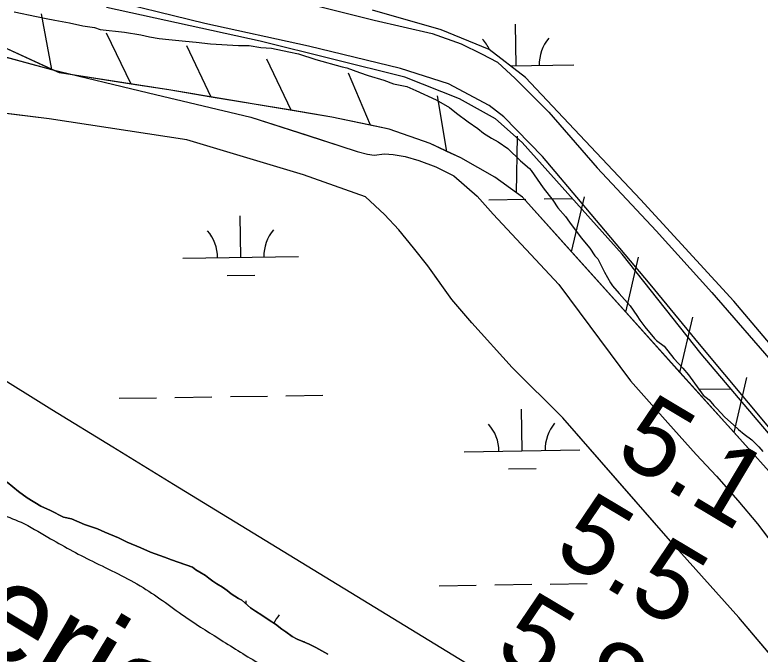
# Model space of a CAD drawing. Extents: x 3823584 to 3861785, y 301729 to 327625.
# Drawn here: x 3842612 to 3843256, y 324592 to 325144 of the extents above; entities that cross this region are included whole.
import ezdxf

# ---------------------------------------------------------------- set-up
doc = ezdxf.new("R2010")
doc.units = 0
for name, color, linetype in [('V-LEVE-TOET', 7, 'Continuous'), ('V-RIVR-EDGE', 7, 'Continuous'), ('V-RIVR-IDEN', 7, 'Continuous'), ('V-RIVR-RANG', 7, 'Continuous'), ('V-RRAP-FSHR', 7, 'Continuous'), ('V-SITE-VEGE', 7, 'Continuous'), ('V-TOPO-MINR', 7, 'Continuous'), ('V-TOPO-SHOR', 7, 'Continuous'), ('V-WETL-SWMP', 7, 'Continuous')]:
    doc.layers.add(name, color=color, linetype=linetype)

msp = doc.modelspace()

# ---------------------------------------------------------------- linework, layer by layer
at = {"layer": 'V-LEVE-TOET'}
for points in [[(3842565.52, 325230.5), (3842634.81, 325209.14), (3842709.56, 325188.68), (3842803.88, 325169.27), (3842922.42, 325139.3), (3842972.6, 325127.79), (3842997.5, 325118.84), (3843015.02, 325110.29), (3843029.04, 325103.07), (3843044.25, 325088.78), (3843073.38, 325059.9), (3843115.1, 325011.64), (3843166.04, 324957.17), (3843214.11, 324904.02), (3843269.11, 324840.54), (3843353.8, 324741.43), (3843449.1, 324622)], [(3843416.84, 324603.83), (3843373.88, 324655.63), (3843336.61, 324700.96), (3843267.73, 324782.56), (3843203.6, 324859.3), (3843160.96, 324911.1), (3843105.35, 324977.17), (3843067.75, 325021.54), (3843034.32, 325055.79), (3843021.62, 325065.56), (3842986.59, 325084.25), (3842945.08, 325097.58), (3842865.51, 325116.81), (3842776, 325136.49), (3842681.73, 325159.76), (3842578.21, 325186.66)]]:
    msp.add_lwpolyline(points, dxfattribs=at)
at = {"layer": 'V-RIVR-EDGE'}
msp.add_spline([(3841667.07, 325337.41), (3841677, 325339.12), (3841683.78, 325337.9), (3841698.09, 325326.31), (3841699.65, 325312.36), (3841706.78, 325294.81), (3841726.66, 325274.83), (3841750.92, 325252.45), (3841797.88, 325224.84), (3841841.25, 325198.03), (3841868.31, 325183.22), (3841890.18, 325162.84), (3841908.48, 325150.04), (3841939.14, 325136.01), (3841968.18, 325114.82), (3841995.24, 325101.6), (3842020.31, 325082.41), (3842033.42, 325068.83), (3842048.53, 325053.25), (3842058.87, 325045.65), (3842063.63, 325037.67), (3842067.59, 325025.7), (3842073.15, 325017.72), (3842079.52, 325015.31), (3842083.9, 325015.3), (3842092.29, 325020.46), (3842099.46, 325020.84), (3842109.82, 325020.41), (3842125.35, 325013.6), (3842141.66, 325003.6), (3842160.36, 324991.2), (3842196.56, 324961.22), (3842210.08, 324952.02), (3842239.14, 324936.4), (3842289.68, 324905.19), (3842316.73, 324886.39), (3842326.66, 324874.81), (3842325.41, 324852.1), (3842324.98, 324838.55), (3842328.15, 324832.56), (3842334.53, 324832.55), (3842350.89, 324841.67), (3842360.87, 324848.42), (3842367.25, 324849.21), (3842371.64, 324849.59), (3842391.53, 324837.99), (3842413.81, 324820.79), (3842437.68, 324805.99), (3842469.1, 324778.41), (3842484.2, 324762.04), (3842501.32, 324752.03), (3842519.64, 324748.4), (3842540.75, 324741.17), (3842563.43, 324727.57), (3842597.27, 324713.13), (3842617.18, 324705.51), (3842640.26, 324692.7), (3842678.87, 324671.88), (3842722.65, 324649.06), (3842760.84, 324622.66), (3842791.88, 324602.66), (3842826.1, 324581.85), (3842851.57, 324567.84), (3842890.17, 324541.84), (3842957.04, 324509.79), (3843001.21, 324482.18), (3843039.81, 324457.77), (3843088.37, 324435.74), (3843144.1, 324406.5), (3843181.9, 324383.3), (3843224.87, 324354.5), (3843249.14, 324338.1), (3843258.67, 324323.33), (3843263.84, 324318.93), (3843285.74, 324312.9), (3843313.63, 324307.25), (3843340.31, 324298.81), (3843388.07, 324274.78), (3843421.88, 324247.2), (3843434.99, 324231.63), (3843434.98, 324227.64), (3843420.57, 324200.18), (3843414.96, 324188.23), (3843414.14, 324181.06), (3843418.51, 324171.89), (3843433.22, 324159.49), (3843439.17, 324146.33), (3843443.53, 324137.15), (3843462.23, 324125.15), (3843469.8, 324123.54), (3843481.75, 324120.32), (3843486.54, 324125.89), (3843509.34, 324160.1), (3843514.14, 324164.87), (3843515.33, 324164.87), (3843522.5, 324164.46), (3843561.11, 324144.83), (3843616.44, 324115.6), (3843639.93, 324105.98), (3843654.66, 324101.56), (3843670.98, 324093.15), (3843682.11, 324079.17), (3843692.06, 324074.37), (3843700.83, 324074.34), (3843710, 324077.91), (3843719.96, 324074.3), (3843747.82, 324059.88), (3843763.73, 324046.69), (3843767.29, 324037.51), (3843767.27, 324030.34), (3843765.65, 324020.38), (3843766.42, 324006.83), (3843769.58, 323997.26), (3843779.13, 323990.06), (3843800.24, 323984.43), (3843818.97, 323984.38), (3843833.71, 323983.55), (3843844.06, 323979.14), (3843860.36, 323963.16), (3843872.3, 323955.55), (3843881.06, 323953.54), (3843888.22, 323947.54), (3843885.81, 323940.78), (3843881.01, 323933.22), (3843881, 323928.03), (3843887.36, 323923.24), (3843899.32, 323923.21), (3843905.72, 323933.55), (3843910.91, 323935.53), (3843921.66, 323933.51), (3843932.81, 323927.51), (3843946.33, 323917.91), (3843955.1, 323915.5), (3843977, 323908.27), (3844009.26, 323900.62), (3844033.94, 323887.8), (3844045.47, 323877.81), (3844055.42, 323871.41), (3844070.55, 323868.18), (3844080.92, 323867.76), (3844090.07, 323861.76), (3844093.64, 323856.17), (3844093.62, 323849.79), (3844085.63, 323838.66), (3844082.42, 323831.89), (3844082.81, 323828.7), (3844087.59, 323827.49), (3844096.76, 323827.87), (3844104.34, 323831.83), (3844105.95, 323837.01), (3844105.17, 323845.78), (3844107.97, 323847.77), (3844115.93, 323842.96), (3844123.91, 323846.93), (3844138.7, 323866.42), (3844150.29, 323877.55), (3844165.86, 323889.87), (3844185.8, 323897.79), (3844193.39, 323902.55), (3844197.39, 323908.12), (3844197.81, 323915.69), (3844200.64, 323932.03), (3844201.87, 323949.56), (3844203.49, 323960.32), (3844212.71, 323979.42), (3844219.1, 323984.99), (3844228.68, 323989.74), (3844237.04, 323989.72), (3844253.36, 323979.72), (3844262.91, 323972.52), (3844273.25, 323966.12), (3844287.19, 323962.5), (3844299.93, 323956.49), (3844316.24, 323944.89), (3844325.78, 323933.71), (3844334.92, 323923.72), (3844345.66, 323915.33), (3844350.41, 323900.17), (3844349.98, 323889.41), (3844344.78, 323881.06), (3844335.21, 323878.29), (3844331.21, 323873.12), (3844331.21, 323871.92), (3844330.79, 323863.95), (3844339.13, 323852.38), (3844338.71, 323844.41), (3844336.7, 323836.04), (3844328.7, 323824.5), (3844323.11, 323819.74), (3844315.13, 323818.16), (3844303.58, 323818.59), (3844297.6, 323817.81), (3844297.19, 323816.21), (3844303.16, 323811.42), (3844310.31, 323801.04), (3844311.5, 323799.44), (3844316.29, 323802.22), (3844322.27, 323805.39), (3844326.65, 323801.39), (3844318.23, 323782.68), (3844313.01, 323765.96), (3844312.99, 323758.39), (3844314.97, 323752.8), (3844320.14, 323746.81), (3844323.72, 323746.4), (3844325.72, 323749.59), (3844325.34, 323757.96), (3844327.74, 323758.35), (3844341.68, 323757.52), (3844362, 323752.69), (3844387.48, 323742.66), (3844418.93, 323729.03), (3844453.95, 323709.02)], degree=3, dxfattribs=at)
at = {"layer": 'V-RRAP-FSHR'}
for p, q in [((3842643.78, 325096.79), (3842634.91, 325144.81)), ((3842712.37, 325084.1), (3842690.87, 325127.95)), ((3842781.47, 325072.92), (3842760.42, 325116.99)), ((3842850.52, 325061.41), (3842829.47, 325105.47)), ((3842919.3, 325048.52), (3842900.07, 325093.4)), ((3842985.29, 325025.84), (3842977.01, 325073.96)), ((3843045.3, 324990.13), (3843046.1, 325038.95)), ((3843093.04, 324939.12), (3843104.05, 324986.7)), ((3843139.86, 324887.09), (3843150.87, 324934.66)), ((3843186.68, 324835.05), (3843197.69, 324882.62)), ((3843233.5, 324783.01), (3843244.5, 324830.59))]:
    msp.add_line(p, q, dxfattribs=at)
for points in [[(3843453.97, 324521.7), (3843323.01, 324683.52), (3843050.63, 324986.26), (3843026.51, 325003.76), (3842997.17, 325020.24), (3842970.83, 325032.65), (3842935.45, 325045.14), (3842885.63, 325055.55), (3842744.78, 325079.04), (3842650.36, 325093.79), (3842597.95, 325117.72), (3842553.3, 325143.74), (3842514.84, 325173.1), (3842481.85, 325203.22), (3842393.72, 325295.78), (3842157.67, 325558.9)], [(3842643.78, 325096.79), (3842597.95, 325117.72), (3842581, 325127.6)], [(3842712.37, 325084.1), (3842650.36, 325093.79), (3842643.78, 325096.79)], [(3842781.47, 325072.92), (3842744.78, 325079.04), (3842712.37, 325084.1)], [(3842850.52, 325061.41), (3842781.47, 325072.92)], [(3842919.3, 325048.52), (3842885.63, 325055.55), (3842850.51, 325061.41)], [(3843045.3, 324990.13), (3843026.51, 325003.76), (3842997.17, 325020.24), (3842985.29, 325025.84), (3842970.83, 325032.65), (3842935.45, 325045.14), (3842919.3, 325048.52)], [(3843093.04, 324939.12), (3843050.63, 324986.26), (3843045.3, 324990.13)], [(3843186.68, 324835.05), (3843139.86, 324887.09), (3843093.04, 324939.12)], [(3843233.5, 324783.01), (3843186.68, 324835.05)], [(3843245.64, 324769.52), (3843233.5, 324783.01)]]:
    msp.add_lwpolyline(points, dxfattribs=at)
at = {"layer": 'V-SITE-VEGE'}
for p, q in [((3842611.25, 325146.48), (3842630.48, 325142.47)), ((3842630.48, 325142.47), (3842638.85, 325140.88)), ((3842638.85, 325140.88), (3842646.37, 325139.28)), ((3842646.37, 325139.28), (3842658.91, 325136.89)), ((3842658.91, 325136.89), (3842670.62, 325134.49)), ((3842670.62, 325134.49), (3842680.65, 325132.91)), ((3842680.65, 325132.91), (3842685.67, 325131.29)), ((3842685.67, 325131.29), (3842706.56, 325128.97)), ((3842706.56, 325128.97), (3842720.77, 325126.59)), ((3842720.77, 325126.59), (3842728.29, 325124.99)), ((3842728.29, 325124.99), (3842736.65, 325123.39)), ((3842736.65, 325123.39), (3842745.01, 325122.64)), ((3842745.01, 325122.64), (3842759.21, 325121.09)), ((3842759.21, 325121.09), (3842768.4, 325120.34)), ((3842768.4, 325120.34), (3842780.93, 325118.78)), ((3842780.93, 325118.78), (3842805.15, 325117.33)), ((3842805.15, 325117.33), (3842814.33, 325117.41)), ((3842814.33, 325117.41), (3842824.36, 325115.83)), ((3842824.36, 325115.83), (3842833.54, 325115.08)), ((3842833.54, 325115.08), (3842848.6, 325111.88)), ((3842848.6, 325111.88), (3842856.96, 325110.28)), ((3842856.96, 325110.28), (3842872.02, 325105.41)), ((3842872.02, 325105.41), (3842894.62, 325098.94)), ((3842894.62, 325098.94), (3842898.8, 325098.14)), ((3842898.8, 325098.14), (3842909.69, 325094.06)), ((3842909.69, 325094.06), (3842917.22, 325091.63)), ((3842917.22, 325091.63), (3842930.61, 325087.57)), ((3842930.61, 325087.57), (3842938.98, 325084.31)), ((3842938.98, 325084.31), (3842950.69, 325081.91)), ((3842950.69, 325081.91), (3842958.23, 325078.64)), ((3842958.23, 325078.64), (3842975.83, 325070.45)), ((3842975.83, 325070.45), (3842987.58, 325063.88)), ((3842987.58, 325063.88), (3842993.46, 325058.92)), ((3842993.46, 325058.92), (3843003.54, 325051.5)), ((3843003.54, 325051.5), (3843011.94, 325045.73)), ((3843011.94, 325045.73), (3843016.99, 325041.61)), ((3843016.99, 325041.61), (3843023.7, 325037.49)), ((3843023.7, 325037.49), (3843029.57, 325034.21)), ((3843029.57, 325034.21), (3843037.97, 325028.44)), ((3843037.97, 325028.44), (3843048.92, 325017.69)), ((3843048.92, 325017.69), (3843056.49, 325011.08)), ((3843056.49, 325011.08), (3843058.17, 325009.42)), ((3843058.17, 325009.42), (3843068.32, 324994.49)), ((3843068.32, 324994.49), (3843076.77, 324983.72)), ((3843076.77, 324983.72), (3843081, 324977.08)), ((3843081, 324977.08), (3843087.74, 324969.63)), ((3843087.74, 324969.63), (3843091.12, 324964.65)), ((3843091.12, 324964.65), (3843101.26, 324951.39)), ((3843101.26, 324951.39), (3843108.85, 324942.27)), ((3843108.85, 324942.27), (3843113.08, 324935.63)), ((3843113.08, 324935.63), (3843115.61, 324933.15)), ((3843115.61, 324933.15), (3843121.56, 324921.52)), ((3843121.56, 324921.52), (3843126.65, 324912.39)), ((3843126.65, 324912.39), (3843128.34, 324909.9)), ((3843128.34, 324909.9), (3843134.24, 324903.27)), ((3843134.24, 324903.27), (3843143.52, 324892.51)), ((3843143.52, 324892.51), (3843149.44, 324884.21)), ((3843149.44, 324884.21), (3843151.98, 324880.06)), ((3843151.98, 324880.06), (3843156.2, 324874.26)), ((3843156.2, 324874.26), (3843164.64, 324864.32)), ((3843164.64, 324864.32), (3843166.32, 324862.66)), ((3843166.32, 324862.66), (3843173.04, 324857.72)), ((3843173.04, 324857.72), (3843181.48, 324846.94)), ((3843181.48, 324846.94), (3843189.07, 324838.67)), ((3843189.07, 324838.67), (3843194.13, 324832.86)), ((3843194.13, 324832.86), (3843206.81, 324815.45)), ((3843206.81, 324815.45), (3843211.85, 324811.32)), ((3843211.85, 324811.32), (3843216.07, 324806.35)), ((3843216.07, 324806.35), (3843218.59, 324803.87)), ((3843218.59, 324803.87), (3843225.34, 324796.42)), ((3843225.34, 324796.42), (3843232.91, 324789.81)), ((3843232.91, 324789.81), (3843237.12, 324785.67)), ((3843237.12, 324785.67), (3843242.16, 324781.55)), ((3843242.16, 324781.55), (3843248.88, 324776.6)), ((3843248.88, 324776.6), (3843254.78, 324770.81)), ((3843254.78, 324770.81), (3843258.16, 324766.67)), ((3842614.89, 324732.24), (3842605.17, 324740.06)), ((3842622.53, 324726.54), (3842614.89, 324732.24)), ((3842634.35, 324719.39), (3842622.53, 324726.54)), ((3842642.72, 324715.78), (3842634.35, 324719.39)), ((3842653.86, 324710.04), (3842642.72, 324715.78)), ((3842660.85, 324708.55), (3842653.86, 324710.04)), ((3842672, 324703.51), (3842660.85, 324708.55)), ((3842683.17, 324699.87), (3842672, 324703.51)), ((3842689.44, 324697), (3842683.17, 324699.87)), ((3842701.29, 324691.94), (3842689.44, 324697)), ((3842708.96, 324688.35), (3842701.29, 324691.94)), ((3842720.8, 324683.3), (3842708.96, 324688.35)), ((3842729.17, 324679.69), (3842720.8, 324683.3)), ((3842741.03, 324675.35), (3842729.17, 324679.69)), ((3842747.31, 324673.17), (3842741.03, 324675.35)), ((3842752.89, 324671), (3842747.31, 324673.17)), ((3842761.26, 324668.09), (3842752.89, 324671)), ((3842765.45, 324666.64), (3842761.26, 324668.09)), ((3842768.23, 324664.5), (3842765.45, 324666.64)), ((3842771.7, 324662.36), (3842768.23, 324664.5)), ((3842776.57, 324659.5), (3842771.7, 324662.36)), ((3842779.35, 324657.36), (3842776.57, 324659.5)), ((3842782.82, 324654.52), (3842779.35, 324657.36)), ((3842786.3, 324652.37), (3842782.82, 324654.52)), ((3842791.17, 324649.51), (3842786.3, 324652.37)), ((3842795.34, 324646.66), (3842791.17, 324649.51)), ((3842798.81, 324643.81), (3842795.34, 324646.66)), ((3842805.06, 324639.53), (3842798.81, 324643.81)), ((3842807.85, 324638.1), (3842805.06, 324639.53)), ((3842815.47, 324631.7), (3842807.85, 324638.1)), ((3842819.65, 324628.84), (3842815.47, 324631.7)), ((3842825.21, 324625.27), (3842819.65, 324628.84)), ((3842831.46, 324620.99), (3842825.21, 324625.27)), ((3842837.02, 324617.42), (3842831.46, 324620.99)), ((3842842.58, 324613.15), (3842837.02, 324617.42)), ((3842846.06, 324611), (3842842.58, 324613.15)), ((3842851.61, 324606.73), (3842846.06, 324611)), ((3842855.79, 324604.58), (3842851.61, 324606.73)), ((3842860.67, 324602.42), (3842855.79, 324604.58)), ((3842866.25, 324600.25), (3842860.67, 324602.42)), ((3842871.82, 324597.38), (3842866.25, 324600.25)), ((3842882.26, 324591.64), (3842871.82, 324597.38))]:
    msp.add_line(p, q, dxfattribs=at)
at = {"layer": 'V-TOPO-MINR'}
msp.add_lwpolyline([(3843945.67, 324043.65), (3843942.33, 324044.59), (3843939.02, 324045.81), (3843904.45, 324061.02), (3843902.76, 324061.79), (3843899.43, 324063.42), (3843897.79, 324064.28), (3843842.95, 324093.97), (3843813.98, 324109.83), (3843785.1, 324125.87), (3843756.38, 324142.18), (3843727.75, 324158.66), (3843133.73, 324504.31), (3843111.07, 324517.58), (3843088.48, 324530.96), (3843065.97, 324544.48), (3843043.52, 324558.1), (3842749.02, 324738.08), (3842696.42, 324770.34), (3842643.88, 324802.71), (3842591.43, 324835.23)], dxfattribs=at)
at = {"layer": 'V-TOPO-SHOR'}
for points in [[(3842586.28, 325112.24), (3842643.35, 325096.71), (3842727.41, 325076.6), (3842815.69, 325055.64), (3842863.49, 325040.21), (3842892.8, 325030.84), (3842907.59, 325025.89), (3842916.57, 325023.4), (3842922.39, 325022.8), (3842931.15, 325023.75), (3842938.84, 325023.39), (3842949.15, 325021.41), (3842961.04, 325018.08), (3842975.56, 325012.61), (3842991.1, 325004.73), (3843011.3, 324987.25), (3843025.16, 324971.71), (3843081.95, 324910.84), (3843143.77, 324827.65), (3843176.2, 324791.46), (3843200.52, 324764.13), (3843218.32, 324745.35), (3843236.62, 324724.45), (3843253.6, 324704.1), (3843289.35, 324657.01)], [(3843352.53, 324485.21), (3843303.95, 324544.65), (3843237.57, 324623.13), (3843180.55, 324686.91), (3843130.61, 324743.99), (3843085.38, 324795.7), (3843041.63, 324839.18), (3843006.85, 324877.78), (3842989.59, 324897.87), (3842979.43, 324912.04), (3842968.74, 324927.02), (3842956.47, 324942.54), (3842943.67, 324958.07), (3842931.37, 324971.48), (3842914.86, 324986.79), (3842861.27, 325005.73), (3842760.37, 325035.85), (3842641.56, 325054), (3842546.27, 325065.76)]]:
    msp.add_lwpolyline(points, dxfattribs=at)
at = {"layer": 'V-WETL-SWMP'}
for p, q in [((3842823.91, 325121.09), (3842691.03, 325150.2)), ((3842980.38, 325130.85), (3842921.03, 325147.9)), ((3843045.01, 325099.9), (3843044.46, 325135.89)), ((3843021.8, 325114.01), (3842980.38, 325130.85)), ((3842948.83, 325089.97), (3842823.91, 325121.09)), ((3843053.13, 325089.91), (3843021.8, 325114.01)), ((3842586.27, 325112.24), (3842643.35, 325096.7)), ((3843040.24, 325099.82), (3843095.01, 325100.67)), ((3842643.35, 325096.7), (3842727.4, 325076.59)), ((3842996.19, 325071.42), (3842948.83, 325089.97)), ((3843081.23, 325060.06), (3843053.13, 325089.91)), ((3842727.4, 325076.59), (3842815.69, 325055.64)), ((3843027.17, 325054.12), (3842996.19, 325071.42)), ((3842641.56, 325054), (3842546.27, 325065.76)), ((3842815.69, 325055.64), (3842892.8, 325030.84)), ((3843152.5, 324984.36), (3843081.23, 325060.06)), ((3842760.37, 325035.85), (3842641.56, 325054)), ((3843050.18, 325033.75), (3843027.17, 325054.12)), ((3842861.27, 325005.73), (3842760.37, 325035.85)), ((3842892.8, 325030.84), (3842907.58, 325025.89)), ((3843136.77, 324937.01), (3843050.18, 325033.75)), ((3842907.58, 325025.89), (3842916.57, 325023.4)), ((3842916.57, 325023.4), (3842922.39, 325022.79)), ((3842922.39, 325022.79), (3842931.15, 325023.75)), ((3842931.15, 325023.75), (3842938.84, 325023.39)), ((3842938.84, 325023.39), (3842949.15, 325021.41)), ((3842949.15, 325021.41), (3842961.04, 325018.08)), ((3842961.04, 325018.08), (3842975.55, 325012.6)), ((3842975.55, 325012.6), (3842991.1, 325004.73)), ((3842914.85, 324986.79), (3842861.27, 325005.73)), ((3842991.1, 325004.73), (3843011.3, 324987.25)), ((3842931.37, 324971.48), (3842914.85, 324986.79)), ((3843011.3, 324987.25), (3843025.16, 324971.71)), ((3843021.38, 324984.08), (3843053.38, 324984.58)), ((3843069.38, 324984.82), (3843093.64, 324985.2)), ((3843233.12, 324896.42), (3843152.5, 324984.36)), ((3843025.16, 324971.71), (3843081.95, 324910.84)), ((3842807.06, 324934.34), (3842806.51, 324970.34)), ((3842943.67, 324958.07), (3842931.37, 324971.48)), ((3842956.47, 324942.54), (3842943.67, 324958.07)), ((3842968.74, 324927.01), (3842956.47, 324942.54)), ((3842757.07, 324933.57), (3842857.06, 324935.11)), ((3843204.98, 324851.06), (3843136.77, 324937.01)), ((3842989.59, 324897.87), (3842968.74, 324927.01)), ((3842795.3, 324918.73), (3842819.3, 324919.1)), ((3843081.95, 324910.84), (3843143.76, 324827.64)), ((3843006.84, 324877.77), (3842989.59, 324897.87)), ((3843325.6, 324787.26), (3843233.12, 324896.42)), ((3843041.63, 324839.18), (3843006.84, 324877.77)), ((3843319.13, 324716.44), (3843204.98, 324851.06)), ((3843085.37, 324795.7), (3843041.63, 324839.18)), ((3843143.76, 324827.64), (3843176.19, 324791.46)), ((3843203.93, 324820.38), (3843230.65, 324820.79)), ((3842702.08, 324812.64), (3842734.08, 324813.13)), ((3842750.08, 324813.38), (3842782.07, 324813.87)), ((3842798.07, 324814.12), (3842830.07, 324814.61)), ((3842846.06, 324814.86), (3842878.06, 324815.35)), ((3843050.14, 324767.26), (3843049.58, 324803.25)), ((3843180.55, 324686.91), (3843085.37, 324795.7)), ((3843176.19, 324791.46), (3843200.52, 324764.12)), ((3843000.14, 324766.49), (3843100.13, 324768.03)), ((3843200.52, 324764.12), (3843218.31, 324745.35)), ((3843038.38, 324751.64), (3843062.37, 324752.01)), ((3842605.17, 324740.06), (3842614.89, 324732.24)), ((3843218.31, 324745.35), (3843236.62, 324724.45)), ((3842614.89, 324732.24), (3842622.53, 324726.54)), ((3842622.53, 324726.54), (3842634.35, 324719.39)), ((3843236.62, 324724.45), (3843253.6, 324704.1)), ((3842634.35, 324719.39), (3842642.72, 324715.78)), ((3842642.72, 324715.78), (3842653.86, 324710.04)), ((3842653.86, 324710.04), (3842660.85, 324708.55)), ((3842660.85, 324708.55), (3842672, 324703.51)), ((3842672, 324703.51), (3842683.17, 324699.87)), ((3843253.6, 324704.1), (3843289.35, 324657)), ((3842683.17, 324699.87), (3842689.44, 324696.99)), ((3842689.44, 324696.99), (3842701.29, 324691.95)), ((3842701.29, 324691.95), (3842708.95, 324688.35)), ((3842708.95, 324688.35), (3842720.8, 324683.3)), ((3842720.8, 324683.3), (3842729.17, 324679.69)), ((3843237.56, 324623.13), (3843180.55, 324686.91)), ((3842729.17, 324679.69), (3842741.03, 324675.35)), ((3842741.03, 324675.35), (3842747.31, 324673.17)), ((3842747.31, 324673.17), (3842752.89, 324671)), ((3842752.89, 324671), (3842765.45, 324666.64)), ((3842765.45, 324666.64), (3842768.23, 324664.5)), ((3842768.23, 324664.5), (3842771.7, 324662.36)), ((3842771.7, 324662.36), (3842776.57, 324659.5)), ((3842776.57, 324659.5), (3842779.35, 324657.36)), ((3842779.35, 324657.36), (3842782.82, 324654.52)), ((3842782.82, 324654.52), (3842786.3, 324652.37)), ((3842786.3, 324652.37), (3842791.17, 324649.51)), ((3842978.52, 324650.71), (3843010.51, 324651.2)), ((3843026.51, 324651.45), (3843058.51, 324651.94)), ((3843074.51, 324652.19), (3843106.5, 324652.68)), ((3842791.17, 324649.51), (3842795.34, 324646.66)), ((3842795.34, 324646.66), (3842798.81, 324643.81)), ((3842798.81, 324643.81), (3842805.06, 324639.53)), ((3842805.06, 324639.53), (3842807.85, 324638.1)), ((3842807.85, 324638.1), (3842815.48, 324631.7)), ((3842811.68, 324634.88), (3842811.64, 324637.7)), ((3842815.48, 324631.7), (3842819.65, 324628.84)), ((3842819.65, 324628.84), (3842825.21, 324625.27)), ((3842825.21, 324625.27), (3842831.46, 324620.99)), ((3842831.46, 324620.99), (3842837.02, 324617.42)), ((3842837.02, 324617.42), (3842842.58, 324613.15)), ((3843303.94, 324544.64), (3843237.56, 324623.13)), ((3842842.58, 324613.15), (3842846.06, 324611)), ((3842846.06, 324611), (3842851.61, 324606.73)), ((3842851.61, 324606.73), (3842855.79, 324604.58)), ((3842855.79, 324604.58), (3842860.67, 324602.42)), ((3842860.58, 324602.45), (3842862.18, 324602.48)), ((3842860.67, 324602.42), (3842866.25, 324600.25)), ((3842866.25, 324600.25), (3842871.82, 324597.38)), ((3842871.82, 324597.38), (3842882.26, 324591.64))]:
    msp.add_line(p, q, dxfattribs=at)
for centre, start, end in [((3842989.77, 325099.52), 24.06688, 41.6552), ((3843100.24, 325101.22), 140.11153, 181.65519), ((3842751.82, 324933.97), 0.11154, 41.6552), ((3842862.29, 324935.67), 140.11153, 181.65519), ((3842994.89, 324766.88), 0.11154, 41.6552), ((3843105.37, 324768.58), 140.11153, 181.65519), ((3842867.42, 324603.03), 140.11153, 154.33163)]:
    msp.add_arc(centre, 35.25, start, end, dxfattribs=at)

# ---------------------------------------------------------------- texts
at = {"layer": 'V-RIVR-IDEN'}
msp.add_text('Aerial ', height=83, rotation=328.96922, dxfattribs=at).set_placement((3842504.46, 324645.05))
at = {"layer": 'V-RIVR-RANG'}
for s, p in [('5.1', (3843128.71, 324761.68)), ('5.5', (3843075.63, 324676.91)), ('5.8', (3843024.58, 324590.91))]:
    msp.add_text(s, height=67, rotation=329.16833, dxfattribs=at).set_placement(p)

doc.saveas('drawing.dxf')
